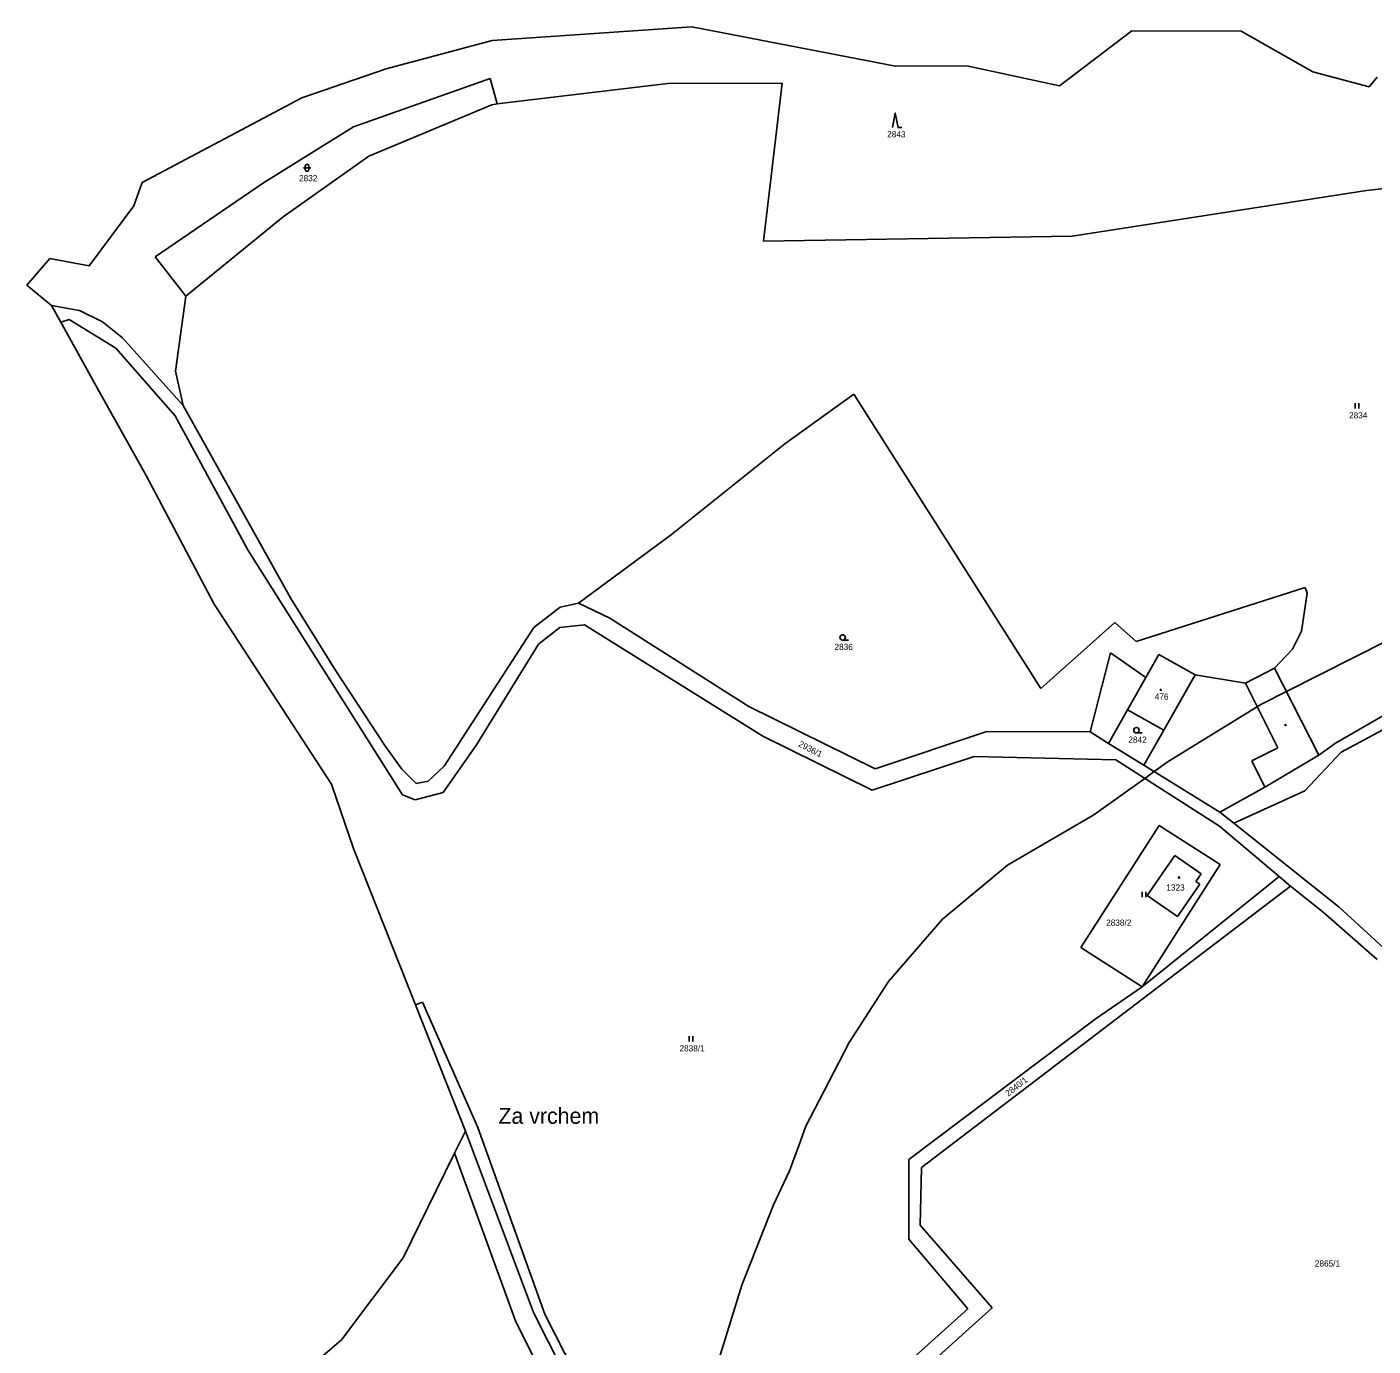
# Model space of a CAD drawing. Extents: x -439246 to -433691, y -1130252 to -1121148.
# Drawn here: x -439186.8 to -438815.4, y -1123482.7 to -1123118.6 of the extents above; entities that cross this region are included whole.
import ezdxf

# ---------------------------------------------------------------- set-up
doc = ezdxf.new("R2010")
doc.units = 0
for name, color, linetype in [('Vrstva 1', 7, 'Continuous'), ('Vrstva 13', 7, 'Continuous'), ('Vrstva 15', 7, 'Continuous'), ('Vrstva 18', 7, 'Continuous'), ('Vrstva 19', 7, 'Continuous'), ('Vrstva 25', 7, 'Continuous'), ('Vrstva 3', 7, 'Continuous'), ('Vrstva 37', 7, 'Continuous'), ('Vrstva 4', 7, 'Continuous'), ('Vrstva 52', 7, 'Continuous')]:
    doc.layers.add(name, color=color, linetype=linetype)

msp = doc.modelspace()

# ---------------------------------------------------------------- linework, layer by layer
at = {"layer": 'Vrstva 1'}
for p, q in [((-438877.72, -1123358.37), (-438870.06, -1123347.31)), ((-438870.06, -1123347.31), (-438862.8, -1123352.35)), ((-438862.8, -1123352.35), (-438864.28, -1123354.48)), ((-438863.2, -1123355.23), (-438869.38, -1123364.15)), ((-438864.28, -1123354.48), (-438863.2, -1123355.23)), ((-438869.38, -1123364.15), (-438877.72, -1123358.37))]:
    msp.add_line(p, q, dxfattribs=at)
for points in [[(-439096.67, -1123146.18), (-439058.97, -1123132.88)], [(-439058.97, -1123132.88), (-439057.04, -1123139.82)], [(-439009.91, -1123134.2), (-439057.04, -1123139.82)], [(-438978.4, -1123134.15), (-439009.91, -1123134.2)], [(-438983.52, -1123177.74), (-438978.4, -1123134.15)], [(-439058.47, -1123140.1), (-439092.41, -1123154.28)], [(-439057.04, -1123139.82), (-439058.47, -1123140.1)], [(-439121.52, -1123161.66), (-439096.67, -1123146.18)], [(-439092.41, -1123154.28), (-439116.04, -1123171)], [(-438744.68, -1123155.68), (-438817.21, -1123163.81)], [(-439151.33, -1123182.12), (-439121.52, -1123161.66)], [(-438817.21, -1123163.81), (-438898.42, -1123176.34)], [(-439116.04, -1123171), (-439142.95, -1123192.9)], [(-438898.42, -1123176.34), (-438983.52, -1123177.74)], [(-439142.95, -1123192.9), (-439151.33, -1123182.12)], [(-439142.95, -1123192.9), (-439145.79, -1123213.63)], [(-439172.24, -1123196.85), (-439179.98, -1123195.51)], [(-439165.93, -1123200.04), (-439172.24, -1123196.85)], [(-439175.09, -1123199.39), (-439177.42, -1123200.11)], [(-439175.09, -1123199.39), (-439162.26, -1123207.33)], [(-439160.37, -1123204.41), (-439165.93, -1123200.04)], [(-439143.69, -1123223.09), (-439160.37, -1123204.41)], [(-439162.26, -1123207.33), (-439145.86, -1123225.95)], [(-439145.79, -1123213.63), (-439143.69, -1123223.09)], [(-439143.69, -1123223.09), (-439113.98, -1123276.41)], [(-438977.67, -1123233.72), (-438958.66, -1123219.99)], [(-438958.66, -1123219.99), (-438907.02, -1123301.25)], [(-439145.86, -1123225.95), (-439125.71, -1123263.1)], [(-439008.92, -1123258.73), (-438977.67, -1123233.72)], [(-439034.54, -1123277.64), (-439008.92, -1123258.73)], [(-439125.71, -1123263.1), (-439083.12, -1123330.59)], [(-438880.76, -1123288.25), (-438834.08, -1123273.31)], [(-438833.58, -1123274.86), (-438835.13, -1123285.39)], [(-438834.08, -1123273.31), (-438833.58, -1123274.86)], [(-439113.98, -1123276.41), (-439101.52, -1123296.3)], [(-439046.95, -1123284.36), (-439039.61, -1123278.8)], [(-439039.61, -1123278.8), (-439034.54, -1123277.64)], [(-439034.54, -1123277.64), (-439025.92, -1123281.78)], [(-438824.16, -1123318.82), (-438749.9, -1123278.99)], [(-439025.92, -1123281.78), (-438987.63, -1123306.21)], [(-439071.66, -1123322.68), (-439046.95, -1123284.36)], [(-439045.6, -1123289), (-439039.69, -1123284.34)], [(-439039.69, -1123284.34), (-439032.94, -1123283.68)], [(-439032.94, -1123283.68), (-438983.77, -1123314.36)], [(-438907.02, -1123301.25), (-438886.58, -1123283.02)], [(-438886.58, -1123283.02), (-438880.76, -1123288.25)], [(-438835.13, -1123285.39), (-438837.59, -1123290.4)], [(-439062.68, -1123316.77), (-439045.6, -1123289)], [(-438893.45, -1123313.2), (-438887.83, -1123291.39)], [(-438887.83, -1123291.39), (-438878.05, -1123298.15)], [(-438878.05, -1123298.15), (-438874.45, -1123291.79)], [(-438874.45, -1123291.79), (-438864.48, -1123297.43)], [(-438837.59, -1123290.4), (-438842.54, -1123295.64)], [(-439101.52, -1123296.3), (-439088, -1123316.99)], [(-438864.48, -1123297.43), (-438850.55, -1123299.76)], [(-438850.55, -1123299.76), (-438842.54, -1123295.64)], [(-438842.54, -1123295.64), (-438830.34, -1123319.65)], [(-438804.86, -1123304.25), (-438825.76, -1123316.26)], [(-438987.63, -1123306.21), (-438952.73, -1123323.37)], [(-438888.34, -1123316.36), (-438883.11, -1123307.11)], [(-438883.11, -1123307.11), (-438873.13, -1123312.75)], [(-438983.77, -1123314.36), (-438953.55, -1123329.26)], [(-438952.73, -1123323.37), (-438921.9, -1123313.05)], [(-438921.9, -1123313.05), (-438893.45, -1123313.2)], [(-438893.45, -1123313.2), (-438888.34, -1123316.36)], [(-438873.13, -1123312.75), (-438878.58, -1123322.4)], [(-438825.76, -1123316.26), (-438830.34, -1123319.65)], [(-439088, -1123316.99), (-439083.28, -1123323.5)], [(-439071.9, -1123329.89), (-439062.68, -1123316.77)], [(-438888.34, -1123316.36), (-438878.58, -1123322.4)], [(-438830.34, -1123319.65), (-438845.24, -1123328.41)], [(-438834.23, -1123329.43), (-438824.16, -1123318.82)], [(-439083.28, -1123323.5), (-439079.33, -1123327.45)], [(-439076.05, -1123326.83), (-439071.66, -1123322.68)], [(-438953.55, -1123329.26), (-438925.42, -1123320.03)], [(-438925.42, -1123320.03), (-438886.36, -1123320.92)], [(-438886.36, -1123320.92), (-438857.76, -1123339.19)], [(-438878.58, -1123322.4), (-438857.62, -1123335.36)], [(-439079.33, -1123327.45), (-439076.05, -1123326.83)], [(-439083.12, -1123330.59), (-439079.65, -1123331.98)], [(-439079.65, -1123331.98), (-439071.9, -1123329.89)], [(-438845.24, -1123328.41), (-438857.62, -1123335.36)], [(-438853.83, -1123338.41), (-438834.23, -1123329.43)], [(-438857.62, -1123335.36), (-438853.83, -1123338.41)], [(-438853.83, -1123338.41), (-438824.74, -1123361.54)], [(-438895.96, -1123372.74), (-438874.4, -1123339.05)], [(-438874.4, -1123339.05), (-438857.56, -1123349.82)], [(-438857.76, -1123339.19), (-438841.33, -1123353.06)], [(-438879.12, -1123383.52), (-438857.56, -1123349.82)], [(-438841.33, -1123353.06), (-438879.12, -1123383.52)], [(-438841.33, -1123353.06), (-438838.14, -1123355.75)], [(-438939.95, -1123433.41), (-438838.14, -1123355.75)], [(-438829.11, -1123362.99), (-438838.14, -1123355.75)], [(-438814.21, -1123376.02), (-438829.11, -1123362.99)], [(-438824.74, -1123361.54), (-438810.38, -1123374.74)], [(-438895.96, -1123372.74), (-438879.12, -1123383.52)], [(-438879.12, -1123383.52), (-438892.01, -1123392.5)], [(-439077.62, -1123387.75), (-439079.56, -1123388.52)], [(-439062.38, -1123422.36), (-439077.62, -1123387.75)], [(-438892.01, -1123392.5), (-438943.48, -1123431.18)], [(-439065.76, -1123423.35), (-439046.99, -1123473.46)], [(-439043.87, -1123473.9), (-439062.38, -1123422.36)], [(-439068.76, -1123429.45), (-439051.89, -1123476.05)], [(-438943.48, -1123431.18), (-438943.45, -1123453.23)], [(-438940.32, -1123449.35), (-438939.95, -1123433.41)], [(-438920.44, -1123472.16), (-438940.32, -1123449.35)], [(-438943.45, -1123453.23), (-438927.2, -1123472.43)], [(-439005.45, -1123548.72), (-438920.44, -1123472.16)], [(-439046.99, -1123473.46), (-439006.48, -1123553.7)], [(-439021.75, -1123517.54), (-439043.87, -1123473.9)], [(-438927.2, -1123472.43), (-439007.32, -1123544.55)], [(-439051.89, -1123476.05), (-439033.71, -1123512.13)]]:
    msp.add_lwpolyline(points, dxfattribs=at)
at = {"layer": 'Vrstva 13'}
for points in [[(-439003.32, -1123118.62), (-439058.37, -1123122.38)], [(-438947.14, -1123129.5), (-439003.32, -1123118.62)], [(-439058.37, -1123122.38), (-439087.62, -1123130.18)], [(-438881.91, -1123119.74), (-438901.87, -1123134.84)], [(-438851.79, -1123119.83), (-438881.91, -1123119.74)], [(-438832, -1123131), (-438851.79, -1123119.83)], [(-439087.62, -1123130.18), (-439110.94, -1123138.15)], [(-438927.43, -1123129.39), (-438947.14, -1123129.5)], [(-438901.87, -1123134.84), (-438927.43, -1123129.39)], [(-438832, -1123131), (-438816.5, -1123135.2)], [(-438814.26, -1123132.53), (-438816.5, -1123135.2)], [(-439110.94, -1123138.15), (-439154.95, -1123161.6)], [(-439154.95, -1123161.6), (-439157.22, -1123168.04)], [(-439157.22, -1123168.04), (-439169.55, -1123184.59)], [(-439180.42, -1123182.57), (-439186.75, -1123189.88)], [(-439169.55, -1123184.59), (-439180.42, -1123182.57)], [(-439186.75, -1123189.88), (-439179.98, -1123195.51)], [(-439179.98, -1123195.51), (-439177.42, -1123200.11)], [(-439177.42, -1123200.11), (-439167.26, -1123218.38)], [(-439167.26, -1123218.38), (-439153.88, -1123242.43)], [(-439153.88, -1123242.43), (-439135.05, -1123277.92)], [(-439135.05, -1123277.92), (-439102.69, -1123327.61)], [(-439102.69, -1123327.61), (-439096.68, -1123345.34)], [(-439079.56, -1123388.52), (-439096.68, -1123345.34)], [(-439079.56, -1123388.52), (-439065.76, -1123423.35)], [(-439065.76, -1123423.35), (-439068.76, -1123429.45)], [(-439068.76, -1123429.45), (-439073.82, -1123439.76)], [(-439073.82, -1123439.76), (-439082.96, -1123458.37)], [(-439082.96, -1123458.37), (-439099.99, -1123481)], [(-439099.99, -1123481), (-439127.24, -1123504.46)]]:
    msp.add_lwpolyline(points, dxfattribs=at)
at = {"layer": 'Vrstva 25'}
for p, q in [((-439110.47, -1123157.52), (-439108.47, -1123157.52)), ((-439109.97, -1123158.02), (-439109.97, -1123157.02)), ((-439108.97, -1123157.02), (-439108.97, -1123158.02)), ((-438820.29, -1123223.97), (-438820.29, -1123222.47)), ((-438819.29, -1123223.97), (-438819.29, -1123222.47)), ((-438961.7, -1123287.89), (-438960.1, -1123287.89)), ((-438880.67, -1123313.48), (-438879.07, -1123313.48)), ((-438879.11, -1123358.81), (-438879.11, -1123357.31)), ((-438878.11, -1123358.81), (-438878.11, -1123357.31)), ((-439004.01, -1123398.68), (-439004.01, -1123397.18)), ((-439003.01, -1123398.68), (-439003.01, -1123397.18))]:
    msp.add_line(p, q, dxfattribs=at)
msp.add_lwpolyline([(-438947.92, -1123146.4), (-438947.22, -1123142.4), (-438946.42, -1123146.4), (-438945.42, -1123146.4)], dxfattribs=at)
for centre, radius in [((-438961.7, -1123287.14), 0.75), ((-438873.93, -1123301.59), 0.175), ((-438880.67, -1123312.73), 0.75), ((-438839.54, -1123311.29), 0.175), ((-438868.9, -1123353.41), 0.175)]:
    msp.add_circle(centre, radius, dxfattribs=at)
for centre, start, end in [((-439109.47, -1123157.02), 0, 180), ((-439109.47, -1123158.02), 180, 0)]:
    msp.add_arc(centre, 0.5, start, end, dxfattribs=at)
at = {"layer": 'Vrstva 3'}
for points in [[(-438878.05, -1123298.15), (-438874.45, -1123291.79)], [(-438874.45, -1123291.79), (-438864.48, -1123297.43)], [(-438864.48, -1123297.43), (-438873.13, -1123312.75)], [(-438883.11, -1123307.11), (-438878.05, -1123298.15)], [(-438883.11, -1123307.11), (-438873.13, -1123312.75)], [(-438877.72, -1123358.37), (-438870.06, -1123347.31)], [(-438870.06, -1123347.31), (-438862.8, -1123352.35)], [(-438862.8, -1123352.35), (-438864.28, -1123354.48)], [(-438863.2, -1123355.23), (-438869.38, -1123364.15)], [(-438864.28, -1123354.48), (-438863.2, -1123355.23)], [(-438869.38, -1123364.15), (-438877.72, -1123358.37)]]:
    msp.add_lwpolyline(points, dxfattribs=at)
at = {"layer": 'Vrstva 37'}
for centre in [(-438873.93, -1123301.59), (-438868.9, -1123353.41)]:
    msp.add_circle(centre, 0.175, dxfattribs=at)
at = {"layer": 'Vrstva 4'}
for points in [[(-438864.48, -1123297.43), (-438873.13, -1123312.75)], [(-438883.11, -1123307.11), (-438878.05, -1123298.15)], [(-438841.64, -1123317.61), (-438850.55, -1123299.76)], [(-438848.84, -1123321.21), (-438841.64, -1123317.61)], [(-438845.24, -1123328.41), (-438848.84, -1123321.21)]]:
    msp.add_lwpolyline(points, dxfattribs=at)
at = {"layer": 'Vrstva 52'}
for points in [[(-439127.24, -1123504.46), (-439099.99, -1123481), (-439082.96, -1123458.37), (-439073.82, -1123439.76), (-439068.76, -1123429.45), (-439065.76, -1123423.35), (-439079.56, -1123388.52), (-439096.68, -1123345.34), (-439102.69, -1123327.61), (-439135.05, -1123277.92), (-439153.88, -1123242.43), (-439167.26, -1123218.38), (-439177.42, -1123200.11), (-439179.98, -1123195.51), (-439186.75, -1123189.88), (-439180.42, -1123182.57), (-439169.55, -1123184.59), (-439157.22, -1123168.04), (-439154.95, -1123161.6), (-439110.94, -1123138.15), (-439087.62, -1123130.18), (-439058.37, -1123122.38), (-439003.32, -1123118.62), (-438947.14, -1123129.5), (-438927.43, -1123129.39), (-438901.87, -1123134.84), (-438881.91, -1123119.74), (-438851.79, -1123119.83), (-438832, -1123131), (-438816.5, -1123135.2), (-438814.26, -1123132.53)], [(-438997.44, -1123491.44), (-438993.87, -1123479.88), (-438989.55, -1123465.87), (-438980.82, -1123443.71), (-438976.34, -1123434.34), (-438973.65, -1123426.89), (-438971.87, -1123421.98), (-438966.86, -1123412.44), (-438962.76, -1123404.47), (-438959.93, -1123398.96), (-438949.07, -1123382.13), (-438934.15, -1123364.87), (-438916.25, -1123349.96), (-438892.39, -1123336.11), (-438878.36, -1123326.03), (-438875.75, -1123324.15), (-438871.93, -1123321.4), (-438846.36, -1123305.64), (-438839.28, -1123302.05), (-438811.42, -1123287.95)]]:
    msp.add_lwpolyline(points, dxfattribs=at)

# ---------------------------------------------------------------- texts
at = {"layer": 'Vrstva 15'}
msp.add_text('Za vrchem', height=4.4, dxfattribs=at).set_placement((-439056.67, -1123421.36))
at = {"layer": 'Vrstva 18'}
for s, p in [('2843', (-438949.43, -1123149.1)), ('2832', (-439111.67, -1123161.22)), ('2834', (-438822, -1123226.67)), ('2836', (-438963.96, -1123290.59)), ('2842', (-438882.88, -1123316.18)), ('2838/2', (-438889.02, -1123366.69)), ('2838/1', (-439006.72, -1123401.38)), ('2865/1', (-438831.44, -1123460.75))]:
    msp.add_text(s, height=1.7, dxfattribs=at).set_placement(p)
for s, rotation, p in [('2936/1', 332.9026, (-438974.07, -1123317.11)), ('2840/1', 37.9969, (-438916.01, -1123413.86))]:
    msp.add_text(s, height=1.7, rotation=rotation, dxfattribs=at).set_placement(p)
at = {"layer": 'Vrstva 19'}
for s, p in [('476', (-438875.61, -1123304.29)), ('1323', (-438872.41, -1123356.99))]:
    msp.add_text(s, height=1.7, dxfattribs=at).set_placement(p)

doc.saveas('drawing.dxf')
